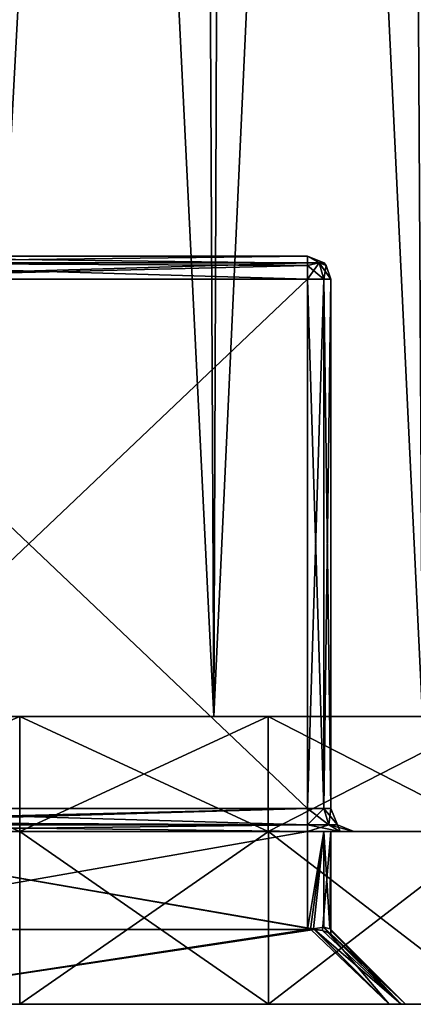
# Model space of a CAD drawing. Header units: millimetres. Extents: x -36.5 to 36.5, y -8.8 to 41.6.
# Tile 312 of 428: x 27 to 30.5, y -8.8 to -0.2. Entities that reach past the tile are written whole.
import ezdxf

# ---------------------------------------------------------------- set-up
doc = ezdxf.new("R2010")
doc.units = ezdxf.units.MM
doc.header["$LTSCALE"] = 65.185185
for name, color, linetype in [('2075', 7, 'CONTINUOUS'), ('2076', 7, 'CONTINUOUS'), ('2078', 7, 'CONTINUOUS'), ('2081', 7, 'CONTINUOUS'), ('2206', 7, 'CONTINUOUS'), ('2207', 7, 'CONTINUOUS'), ('2208', 7, 'CONTINUOUS'), ('2237', 7, 'CONTINUOUS'), ('2238', 7, 'CONTINUOUS'), ('2244', 7, 'CONTINUOUS'), ('2245', 7, 'CONTINUOUS'), ('2246', 7, 'CONTINUOUS'), ('2247', 7, 'CONTINUOUS'), ('2248', 7, 'CONTINUOUS'), ('2251', 7, 'CONTINUOUS'), ('2252', 7, 'CONTINUOUS'), ('2253', 7, 'CONTINUOUS'), ('2254', 7, 'CONTINUOUS'), ('2255', 7, 'CONTINUOUS'), ('2272', 7, 'CONTINUOUS'), ('2273', 7, 'CONTINUOUS'), ('2298', 7, 'CONTINUOUS'), ('2395', 7, 'CONTINUOUS'), ('2396', 7, 'CONTINUOUS'), ('2397', 7, 'CONTINUOUS'), ('2405', 7, 'CONTINUOUS'), ('2406', 7, 'CONTINUOUS'), ('2407', 7, 'CONTINUOUS'), ('2432', 7, 'CONTINUOUS'), ('2433', 7, 'CONTINUOUS'), ('2434', 7, 'CONTINUOUS'), ('555', 7, 'CONTINUOUS')]:
    doc.layers.add(name, color=color, linetype=linetype)

msp = doc.modelspace()

# ---------------------------------------------------------------- linework, layer by layer
at = {"layer": '2075', "color": 7, "linetype": 'Continuous'}
for points in [[(24.7235, -6.3, -15.9576), (26.7007, -6.3, -13.5433), (27.0468, -6.3, -15.0455), (24.7235, -6.3, -15.9576)], [(27.0468, -6.3, 15.0455), (26.7007, -6.3, 13.5433), (24.7235, -6.3, 15.9576), (27.0468, -6.3, 15.0455)], [(26.7007, -6.3, -13.5433), (28.7343, -6.3, -12.2971), (27.0468, -6.3, -15.0455), (26.7007, -6.3, -13.5433)], [(28.7343, -6.3, 12.2971), (26.7007, -6.3, 13.5433), (27.0468, -6.3, 15.0455), (28.7343, -6.3, 12.2971)], [(27.0468, -6.3, -15.0455), (28.7343, -6.3, -12.2971), (29.2079, -6.3, -13.7976), (27.0468, -6.3, -15.0455)], [(29.2079, -6.3, 13.7976), (28.7343, -6.3, 12.2971), (27.0468, -6.3, 15.0455), (29.2079, -6.3, 13.7976)], [(28.7343, -6.3, -12.2971), (30.548, -6.3, -10.748), (29.2079, -6.3, -13.7976), (28.7343, -6.3, -12.2971)], [(30.548, -6.3, 10.748), (28.7343, -6.3, 12.2971), (29.2079, -6.3, 13.7976), (30.548, -6.3, 10.748)], [(29.2079, -6.3, -13.7976), (30.548, -6.3, -10.748), (31.1588, -6.3, -12.2417), (29.2079, -6.3, -13.7976)], [(31.1588, -6.3, 12.2417), (30.548, -6.3, 10.748), (29.2079, -6.3, 13.7976), (31.1588, -6.3, 12.2417)]]:
    msp.add_3dface(points, dxfattribs=at)
at = {"layer": '2076', "color": 7, "linetype": 'Continuous'}
for points in [[(29.55, -7.3, -1.825), (24.7235, -7.3, 15.9576), (24.7, -7.3, 1.02), (29.55, -7.3, -1.825)], [(27.0468, -7.3, -15.0455), (29.2079, -7.3, -13.7976), (24.7, -7.3, -4.525), (27.0468, -7.3, -15.0455)], [(24.7, -7.3, -4.525), (29.2079, -7.3, -13.7976), (29.55, -7.3, -4.525), (24.7, -7.3, -4.525)], [(24.7235, -7.3, -15.9576), (27.0468, -7.3, -15.0455), (24.7, -7.3, -4.525), (24.7235, -7.3, -15.9576)], [(24.7, -7.3, -1.825), (29.55, -7.3, -1.825), (24.7, -7.3, 1.02), (24.7, -7.3, -1.825)], [(27.0468, -7.3, 15.0455), (24.7235, -7.3, 15.9576), (29.55, -7.3, -1.825), (27.0468, -7.3, 15.0455)], [(29.2079, -7.3, 13.7976), (27.0468, -7.3, 15.0455), (29.55, -7.3, -1.825), (29.2079, -7.3, 13.7976)], [(31.1588, -7.3, 12.2417), (29.2079, -7.3, 13.7976), (31.1588, -7.3, -12.2417), (31.1588, -7.3, 12.2417)], [(31.1588, -7.3, -12.2417), (29.2079, -7.3, 13.7976), (29.95, -7.3, -2.225), (31.1588, -7.3, -12.2417)], [(29.95, -7.3, -2.225), (29.2079, -7.3, 13.7976), (29.8329, -7.3, -1.9422), (29.95, -7.3, -2.225)], [(29.8329, -7.3, -1.9422), (29.2079, -7.3, 13.7976), (29.55, -7.3, -1.825), (29.8329, -7.3, -1.9422)], [(29.2079, -7.3, -13.7976), (31.1588, -7.3, -12.2417), (29.55, -7.3, -4.525), (29.2079, -7.3, -13.7976)], [(29.55, -7.3, -4.525), (31.1588, -7.3, -12.2417), (29.8328, -7.3, -4.4079), (29.55, -7.3, -4.525)], [(29.8328, -7.3, -4.4079), (31.1588, -7.3, -12.2417), (29.95, -7.3, -4.125), (29.8328, -7.3, -4.4079)], [(29.95, -7.3, -4.125), (31.1588, -7.3, -12.2417), (29.95, -7.3, -2.225), (29.95, -7.3, -4.125)]]:
    msp.add_3dface(points, dxfattribs=at)
at = {"layer": '2078', "color": 7, "linetype": 'Continuous'}
for points in [[(24.7235, -6.3, -15.9576), (27.0468, -6.3, -15.0455), (24.7235, -7.3, -15.9576), (24.7235, -6.3, -15.9576)], [(27.0468, -6.3, -15.0455), (27.0468, -7.3, -15.0455), (24.7235, -7.3, -15.9576), (27.0468, -6.3, -15.0455)], [(27.0468, -6.3, 15.0455), (24.7235, -6.3, 15.9576), (27.0468, -7.3, 15.0455), (27.0468, -6.3, 15.0455)], [(24.7235, -6.3, 15.9576), (24.7235, -7.3, 15.9576), (27.0468, -7.3, 15.0455), (24.7235, -6.3, 15.9576)], [(27.0468, -6.3, -15.0455), (29.2079, -6.3, -13.7976), (27.0468, -7.3, -15.0455), (27.0468, -6.3, -15.0455)], [(29.2079, -6.3, -13.7976), (29.2079, -7.3, -13.7976), (27.0468, -7.3, -15.0455), (29.2079, -6.3, -13.7976)], [(29.2079, -6.3, 13.7976), (27.0468, -6.3, 15.0455), (29.2079, -7.3, 13.7976), (29.2079, -6.3, 13.7976)], [(27.0468, -6.3, 15.0455), (27.0468, -7.3, 15.0455), (29.2079, -7.3, 13.7976), (27.0468, -6.3, 15.0455)], [(29.2079, -6.3, -13.7976), (31.1588, -6.3, -12.2417), (29.2079, -7.3, -13.7976), (29.2079, -6.3, -13.7976)], [(31.1588, -6.3, -12.2417), (31.1588, -7.3, -12.2417), (29.2079, -7.3, -13.7976), (31.1588, -6.3, -12.2417)], [(31.1588, -6.3, 12.2417), (29.2079, -6.3, 13.7976), (31.1588, -7.3, 12.2417), (31.1588, -6.3, 12.2417)], [(29.2079, -6.3, 13.7976), (29.2079, -7.3, 13.7976), (31.1588, -7.3, 12.2417), (29.2079, -6.3, 13.7976)]]:
    msp.add_3dface(points, dxfattribs=at)
at = {"layer": '2081', "color": 7, "linetype": 'Continuous'}
for points in [[(29.55, -2.3, -2.225), (24.7, -2.3, -2.225), (29.55, -2.3, -4.125), (29.55, -2.3, -2.225)], [(29.55, -2.3, -4.125), (24.7, -2.3, -2.225), (24.7, -2.3, -4.125), (29.55, -2.3, -4.125)]]:
    msp.add_3dface(points, dxfattribs=at)
at = {"layer": '2206', "color": 7, "linetype": 'Continuous'}
for points in [[(24.7, -7.1, -4.325), (29.55, -7.1, -4.325), (24.7, -2.5, -4.325), (24.7, -7.1, -4.325)], [(24.7, -2.5, -4.325), (29.55, -7.1, -4.325), (29.55, -2.5, -4.325), (24.7, -2.5, -4.325)]]:
    msp.add_3dface(points, dxfattribs=at)
at = {"layer": '2207', "color": 7, "linetype": 'Continuous'}
for points in [[(29.75, -7.1, -4.125), (29.75, -7.1, -2.225), (29.75, -2.5, -2.225), (29.75, -7.1, -4.125)], [(29.75, -2.5, -4.125), (29.75, -7.1, -4.125), (29.75, -2.5, -2.225), (29.75, -2.5, -4.125)]]:
    msp.add_3dface(points, dxfattribs=at)
at = {"layer": '2208', "color": 7, "linetype": 'Continuous'}
for points in [[(29.55, -7.1, -2.025), (24.7, -7.1, -2.025), (29.55, -2.5, -2.025), (29.55, -7.1, -2.025)], [(29.55, -2.5, -2.025), (24.7, -7.1, -2.025), (24.7, -2.5, -2.025), (29.55, -2.5, -2.025)]]:
    msp.add_3dface(points, dxfattribs=at)
at = {"layer": '2237', "color": 7, "linetype": 'Continuous'}
for points in [[(29.55, -2.5, -4.325), (29.55, -7.1, -4.325), (29.6914, -7.1, -4.2664), (29.55, -2.5, -4.325)], [(29.55, -2.5, -4.325), (29.6914, -7.1, -4.2664), (29.6914, -2.5, -4.2664), (29.55, -2.5, -4.325)], [(29.75, -7.1, -4.125), (29.75, -2.5, -4.125), (29.6914, -2.5, -4.2664), (29.75, -7.1, -4.125)], [(29.6914, -7.1, -4.2664), (29.75, -7.1, -4.125), (29.6914, -2.5, -4.2664), (29.6914, -7.1, -4.2664)]]:
    msp.add_3dface(points, dxfattribs=at)
at = {"layer": '2238', "color": 7, "linetype": 'Continuous'}
for points in [[(29.55, -7.1, -2.025), (29.55, -2.5, -2.025), (29.6914, -2.5, -2.0836), (29.55, -7.1, -2.025)], [(29.6914, -7.1, -2.0836), (29.55, -7.1, -2.025), (29.6914, -2.5, -2.0836), (29.6914, -7.1, -2.0836)], [(29.75, -2.5, -2.225), (29.75, -7.1, -2.225), (29.6914, -7.1, -2.0836), (29.75, -2.5, -2.225)], [(29.75, -2.5, -2.225), (29.6914, -7.1, -2.0836), (29.6914, -2.5, -2.0836), (29.75, -2.5, -2.225)]]:
    msp.add_3dface(points, dxfattribs=at)
at = {"layer": '2244', "color": 7, "linetype": 'Continuous'}
for points in [[(29.55, -2.3, -4.125), (24.7, -2.3, -4.125), (24.7, -2.3586, -4.2664), (29.55, -2.3, -4.125)], [(29.55, -2.3591, -4.267), (29.55, -2.3, -4.125), (24.7, -2.3586, -4.2664), (29.55, -2.3591, -4.267)], [(24.7, -2.5, -4.325), (29.55, -2.3591, -4.267), (24.7, -2.3586, -4.2664), (24.7, -2.5, -4.325)], [(24.7, -2.5, -4.325), (29.55, -2.3825, -4.2868), (29.55, -2.3591, -4.267), (24.7, -2.5, -4.325)], [(24.7, -2.5, -4.325), (29.55, -2.5, -4.325), (29.55, -2.3825, -4.2868), (24.7, -2.5, -4.325)]]:
    msp.add_3dface(points, dxfattribs=at)
at = {"layer": '2245', "color": 7, "linetype": 'Continuous'}
for points in [[(29.6932, -2.3603, -4.125), (29.55, -2.3, -4.125), (29.6502, -2.3586, -4.2248), (29.6932, -2.3603, -4.125)], [(29.6502, -2.3586, -4.2248), (29.55, -2.3, -4.125), (29.55, -2.3591, -4.267), (29.6502, -2.3586, -4.2248)], [(29.55, -2.3825, -4.2868), (29.6502, -2.3586, -4.2248), (29.55, -2.3591, -4.267), (29.55, -2.3825, -4.2868)], [(29.55, -2.3825, -4.2868), (29.6914, -2.5, -4.2664), (29.6502, -2.3586, -4.2248), (29.55, -2.3825, -4.2868)], [(29.55, -2.5, -4.325), (29.6914, -2.5, -4.2664), (29.55, -2.3825, -4.2868), (29.55, -2.5, -4.325)], [(29.712, -2.3827, -4.125), (29.6932, -2.3603, -4.125), (29.6502, -2.3586, -4.2248), (29.712, -2.3827, -4.125)], [(29.6914, -2.5, -4.2664), (29.75, -2.5, -4.125), (29.6502, -2.3586, -4.2248), (29.6914, -2.5, -4.2664)], [(29.75, -2.5, -4.125), (29.712, -2.3827, -4.125), (29.6502, -2.3586, -4.2248), (29.75, -2.5, -4.125)]]:
    msp.add_3dface(points, dxfattribs=at)
at = {"layer": '2246', "color": 7, "linetype": 'Continuous'}
for points in [[(29.55, -2.3, -2.225), (29.55, -2.3, -4.125), (29.6932, -2.3603, -4.125), (29.55, -2.3, -2.225)], [(29.692, -2.3591, -2.225), (29.55, -2.3, -2.225), (29.6932, -2.3603, -4.125), (29.692, -2.3591, -2.225)], [(29.7118, -2.3825, -2.225), (29.692, -2.3591, -2.225), (29.6932, -2.3603, -4.125), (29.7118, -2.3825, -2.225)], [(29.712, -2.3827, -4.125), (29.7118, -2.3825, -2.225), (29.6932, -2.3603, -4.125), (29.712, -2.3827, -4.125)], [(29.75, -2.5, -4.125), (29.75, -2.5, -2.225), (29.7118, -2.3825, -2.225), (29.75, -2.5, -4.125)], [(29.75, -2.5, -4.125), (29.7118, -2.3825, -2.225), (29.712, -2.3827, -4.125), (29.75, -2.5, -4.125)]]:
    msp.add_3dface(points, dxfattribs=at)
at = {"layer": '2247', "color": 7, "linetype": 'Continuous'}
for points in [[(29.55, -2.3603, -2.0818), (29.55, -2.3, -2.225), (29.6498, -2.3586, -2.1248), (29.55, -2.3603, -2.0818)], [(29.6498, -2.3586, -2.1248), (29.55, -2.3, -2.225), (29.692, -2.3591, -2.225), (29.6498, -2.3586, -2.1248)], [(29.55, -2.3827, -2.063), (29.55, -2.3603, -2.0818), (29.6498, -2.3586, -2.1248), (29.55, -2.3827, -2.063)], [(29.6914, -2.5, -2.0836), (29.55, -2.5, -2.025), (29.6498, -2.3586, -2.1248), (29.6914, -2.5, -2.0836)], [(29.55, -2.5, -2.025), (29.55, -2.3827, -2.063), (29.6498, -2.3586, -2.1248), (29.55, -2.5, -2.025)], [(29.7118, -2.3825, -2.225), (29.6498, -2.3586, -2.1248), (29.692, -2.3591, -2.225), (29.7118, -2.3825, -2.225)], [(29.7118, -2.3825, -2.225), (29.6914, -2.5, -2.0836), (29.6498, -2.3586, -2.1248), (29.7118, -2.3825, -2.225)], [(29.75, -2.5, -2.225), (29.6914, -2.5, -2.0836), (29.7118, -2.3825, -2.225), (29.75, -2.5, -2.225)]]:
    msp.add_3dface(points, dxfattribs=at)
at = {"layer": '2248', "color": 7, "linetype": 'Continuous'}
for points in [[(24.7, -2.3, -2.225), (29.55, -2.3, -2.225), (29.55, -2.3603, -2.0818), (24.7, -2.3, -2.225)], [(24.7, -2.3586, -2.0836), (24.7, -2.3, -2.225), (29.55, -2.3603, -2.0818), (24.7, -2.3586, -2.0836)], [(29.55, -2.3827, -2.063), (24.7, -2.3586, -2.0836), (29.55, -2.3603, -2.0818), (29.55, -2.3827, -2.063)], [(29.55, -2.5, -2.025), (24.7, -2.5, -2.025), (24.7, -2.3586, -2.0836), (29.55, -2.5, -2.025)], [(29.55, -2.5, -2.025), (24.7, -2.3586, -2.0836), (29.55, -2.3827, -2.063), (29.55, -2.5, -2.025)]]:
    msp.add_3dface(points, dxfattribs=at)
at = {"layer": '2251', "color": 7, "linetype": 'Continuous'}
for points in [[(29.55, -7.1, -4.325), (24.7, -7.1, -4.325), (24.7, -7.2173, -4.363), (29.55, -7.1, -4.325)], [(29.55, -7.2414, -4.3836), (29.55, -7.1, -4.325), (24.7, -7.2397, -4.3818), (29.55, -7.2414, -4.3836)], [(24.7, -7.2397, -4.3818), (29.55, -7.1, -4.325), (24.7, -7.2173, -4.363), (24.7, -7.2397, -4.3818)], [(24.7, -7.3, -4.525), (29.55, -7.2414, -4.3836), (24.7, -7.2397, -4.3818), (24.7, -7.3, -4.525)], [(24.7, -7.3, -4.525), (29.55, -7.3, -4.525), (29.55, -7.2414, -4.3836), (24.7, -7.3, -4.525)]]:
    msp.add_3dface(points, dxfattribs=at)
at = {"layer": '2252', "color": 7, "linetype": 'Continuous'}
for points in [[(29.6914, -7.1, -4.2664), (29.55, -7.1, -4.325), (29.7328, -7.2414, -4.3078), (29.6914, -7.1, -4.2664)], [(29.55, -7.1, -4.325), (29.55, -7.2414, -4.3836), (29.7328, -7.2414, -4.3078), (29.55, -7.1, -4.325)], [(29.75, -7.1, -4.125), (29.6914, -7.1, -4.2664), (29.8086, -7.2414, -4.125), (29.75, -7.1, -4.125)], [(29.8086, -7.2414, -4.125), (29.6914, -7.1, -4.2664), (29.7328, -7.2414, -4.3078), (29.8086, -7.2414, -4.125)], [(29.55, -7.3, -4.525), (29.8328, -7.3, -4.4079), (29.55, -7.2414, -4.3836), (29.55, -7.3, -4.525)], [(29.55, -7.2414, -4.3836), (29.8328, -7.3, -4.4079), (29.7328, -7.2414, -4.3078), (29.55, -7.2414, -4.3836)], [(29.8328, -7.3, -4.4079), (29.95, -7.3, -4.125), (29.7328, -7.2414, -4.3078), (29.8328, -7.3, -4.4079)], [(29.95, -7.3, -4.125), (29.8086, -7.2414, -4.125), (29.7328, -7.2414, -4.3078), (29.95, -7.3, -4.125)]]:
    msp.add_3dface(points, dxfattribs=at)
at = {"layer": '2253', "color": 7, "linetype": 'Continuous'}
for points in [[(29.75, -7.1, -2.225), (29.75, -7.1, -4.125), (29.8086, -7.2414, -4.125), (29.75, -7.1, -2.225)], [(29.8086, -7.2414, -2.225), (29.75, -7.1, -2.225), (29.8086, -7.2414, -4.125), (29.8086, -7.2414, -2.225)], [(29.95, -7.3, -4.125), (29.95, -7.3, -2.225), (29.8086, -7.2414, -2.225), (29.95, -7.3, -4.125)], [(29.95, -7.3, -4.125), (29.8086, -7.2414, -2.225), (29.8086, -7.2414, -4.125), (29.95, -7.3, -4.125)]]:
    msp.add_3dface(points, dxfattribs=at)
at = {"layer": '2254', "color": 7, "linetype": 'Continuous'}
for points in [[(29.55, -7.1, -2.025), (29.6914, -7.1, -2.0836), (29.55, -7.2414, -1.9664), (29.55, -7.1, -2.025)], [(29.55, -7.2414, -1.9664), (29.6914, -7.1, -2.0836), (29.7328, -7.2414, -2.0422), (29.55, -7.2414, -1.9664)], [(29.6914, -7.1, -2.0836), (29.75, -7.1, -2.225), (29.7328, -7.2414, -2.0422), (29.6914, -7.1, -2.0836)], [(29.75, -7.1, -2.225), (29.8086, -7.2414, -2.225), (29.7328, -7.2414, -2.0422), (29.75, -7.1, -2.225)], [(29.8329, -7.3, -1.9422), (29.55, -7.3, -1.825), (29.7328, -7.2414, -2.0422), (29.8329, -7.3, -1.9422)], [(29.55, -7.3, -1.825), (29.55, -7.2414, -1.9664), (29.7328, -7.2414, -2.0422), (29.55, -7.3, -1.825)], [(29.8086, -7.2414, -2.225), (29.8329, -7.3, -1.9422), (29.7328, -7.2414, -2.0422), (29.8086, -7.2414, -2.225)], [(29.95, -7.3, -2.225), (29.8329, -7.3, -1.9422), (29.8086, -7.2414, -2.225), (29.95, -7.3, -2.225)]]:
    msp.add_3dface(points, dxfattribs=at)
at = {"layer": '2255', "color": 7, "linetype": 'Continuous'}
for points in [[(24.7, -7.1, -2.025), (29.55, -7.1, -2.025), (29.55, -7.2414, -1.9664), (24.7, -7.1, -2.025)], [(24.7, -7.2175, -1.9868), (24.7, -7.1, -2.025), (29.55, -7.2414, -1.9664), (24.7, -7.2175, -1.9868)], [(24.7, -7.2409, -1.967), (24.7, -7.2175, -1.9868), (29.55, -7.2414, -1.9664), (24.7, -7.2409, -1.967)], [(29.55, -7.3, -1.825), (24.7, -7.3, -1.825), (24.7, -7.2409, -1.967), (29.55, -7.3, -1.825)], [(29.55, -7.3, -1.825), (24.7, -7.2409, -1.967), (29.55, -7.2414, -1.9664), (29.55, -7.3, -1.825)]]:
    msp.add_3dface(points, dxfattribs=at)
at = {"layer": '2272', "color": 7, "linetype": 'Continuous'}
for points in [[(29.75, -7.3, -4.325), (24.7231, -7.3, -15.9578), (24.7, -7.3, -4.325), (29.75, -7.3, -4.325)], [(27.0467, -7.3, 15.0457), (29.2082, -7.3, 13.7975), (24.7, -7.3, -2.025), (27.0467, -7.3, 15.0457)], [(24.7, -7.3, -2.025), (29.2082, -7.3, 13.7975), (29.55, -7.3, -2.025), (24.7, -7.3, -2.025)], [(27.0467, -7.3, -15.0457), (24.7231, -7.3, -15.9578), (29.75, -7.3, -4.325), (27.0467, -7.3, -15.0457)], [(29.2082, -7.3, -13.7975), (27.0467, -7.3, -15.0457), (29.75, -7.3, -4.325), (29.2082, -7.3, -13.7975)], [(31.1596, -7.3, -12.2412), (29.2082, -7.3, -13.7975), (31.1596, -7.3, 12.2412), (31.1596, -7.3, -12.2412)], [(31.1596, -7.3, 12.2412), (29.2082, -7.3, -13.7975), (29.75, -7.3, -4.325), (31.1596, -7.3, 12.2412)], [(29.2082, -7.3, 13.7975), (31.1596, -7.3, 12.2412), (29.55, -7.3, -2.025), (29.2082, -7.3, 13.7975)], [(29.55, -7.3, -2.025), (31.1596, -7.3, 12.2412), (29.6914, -7.3, -2.0836), (29.55, -7.3, -2.025)], [(29.6914, -7.3, -2.0836), (31.1596, -7.3, 12.2412), (29.75, -7.3, -2.225), (29.6914, -7.3, -2.0836)], [(29.75, -7.3, -2.225), (31.1596, -7.3, 12.2412), (29.75, -7.3, -4.325), (29.75, -7.3, -2.225)]]:
    msp.add_3dface(points, dxfattribs=at)
at = {"layer": '2273', "color": 7, "linetype": 'Continuous'}
for points in [[(30.2586, -8.8, -1.375), (27.0467, -8.8, 15.0457), (25.2914, -8.8, -1.375), (30.2586, -8.8, -1.375)], [(27.0467, -8.8, -15.0457), (29.2082, -8.8, -13.7975), (25.2914, -8.8, -4.975), (27.0467, -8.8, -15.0457)], [(25.2914, -8.8, -4.975), (29.2082, -8.8, -13.7975), (30.2586, -8.8, -4.975), (25.2914, -8.8, -4.975)], [(29.2082, -8.8, 13.7975), (27.0467, -8.8, 15.0457), (30.2586, -8.8, -1.375), (29.2082, -8.8, 13.7975)], [(31.1596, -8.8, 12.2412), (29.2082, -8.8, 13.7975), (30.4, -8.8, -1.5164), (31.1596, -8.8, 12.2412)], [(30.4, -8.8, -1.5164), (29.2082, -8.8, 13.7975), (30.3623, -8.8, -1.4131), (30.4, -8.8, -1.5164)], [(30.3623, -8.8, -1.4131), (29.2082, -8.8, 13.7975), (30.2586, -8.8, -1.375), (30.3623, -8.8, -1.4131)], [(29.2082, -8.8, -13.7975), (31.1596, -8.8, -12.2412), (30.2586, -8.8, -4.975), (29.2082, -8.8, -13.7975)], [(30.2586, -8.8, -4.975), (31.1596, -8.8, -12.2412), (30.3619, -8.8, -4.9373), (30.2586, -8.8, -4.975)], [(30.3619, -8.8, -4.9373), (31.1596, -8.8, -12.2412), (30.4, -8.8, -4.8336), (30.3619, -8.8, -4.9373)], [(31.1596, -8.8, -12.2412), (31.1596, -8.8, 12.2412), (30.4, -8.8, -1.5164), (31.1596, -8.8, -12.2412)], [(30.4, -8.8, -4.8336), (31.1596, -8.8, -12.2412), (30.4, -8.8, -1.5164), (30.4, -8.8, -4.8336)]]:
    msp.add_3dface(points, dxfattribs=at)
at = {"layer": '2298', "color": 7, "linetype": 'Continuous'}
for points in [[(27.0467, -7.3, -15.0457), (29.2082, -7.3, -13.7975), (27.0467, -8.8, -15.0457), (27.0467, -7.3, -15.0457)], [(29.2082, -7.3, -13.7975), (29.2082, -8.8, -13.7975), (27.0467, -8.8, -15.0457), (29.2082, -7.3, -13.7975)], [(29.2082, -7.3, 13.7975), (27.0467, -7.3, 15.0457), (29.2082, -8.8, 13.7975), (29.2082, -7.3, 13.7975)], [(27.0467, -7.3, 15.0457), (27.0467, -8.8, 15.0457), (29.2082, -8.8, 13.7975), (27.0467, -7.3, 15.0457)], [(29.2082, -7.3, -13.7975), (31.1596, -7.3, -12.2412), (29.2082, -8.8, -13.7975), (29.2082, -7.3, -13.7975)], [(31.1596, -7.3, -12.2412), (31.1596, -8.8, -12.2412), (29.2082, -8.8, -13.7975), (31.1596, -7.3, -12.2412)], [(31.1596, -7.3, 12.2412), (29.2082, -7.3, 13.7975), (31.1596, -8.8, 12.2412), (31.1596, -7.3, 12.2412)], [(29.2082, -7.3, 13.7975), (29.2082, -8.8, 13.7975), (31.1596, -8.8, 12.2412), (29.2082, -7.3, 13.7975)]]:
    msp.add_3dface(points, dxfattribs=at)
at = {"layer": '2395', "color": 7, "linetype": 'Continuous'}
for points in [[(24.7, -7.3, -2.025), (29.55, -7.3, -2.025), (24.7, -8.15, -2.025), (24.7, -7.3, -2.025)], [(24.7, -8.15, -2.025), (29.55, -7.3, -2.025), (29.55, -8.15, -2.025), (24.7, -8.15, -2.025)]]:
    msp.add_3dface(points, dxfattribs=at)
at = {"layer": '2396', "color": 7, "linetype": 'Continuous'}
for points in [[(29.75, -7.3, -2.225), (29.75, -7.3, -4.325), (29.75, -8.15, -2.225), (29.75, -7.3, -2.225)], [(29.75, -8.15, -2.225), (29.75, -7.3, -4.325), (29.75, -8.15, -4.1836), (29.75, -8.15, -2.225)], [(29.75, -8.15, -4.1836), (29.75, -7.3, -4.325), (29.75, -8.1602, -4.2538), (29.75, -8.15, -4.1836)], [(29.75, -8.1602, -4.2538), (29.75, -7.3, -4.325), (29.75, -8.1879, -4.325), (29.75, -8.1602, -4.2538)]]:
    msp.add_3dface(points, dxfattribs=at)
at = {"layer": '2397', "color": 7, "linetype": 'Continuous'}
for points in [[(29.75, -7.3, -4.325), (24.7, -7.3, -4.325), (29.6788, -8.1602, -4.325), (29.75, -7.3, -4.325)], [(24.7, -7.3, -4.325), (24.7, -8.15, -4.325), (29.6086, -8.15, -4.325), (24.7, -7.3, -4.325)], [(29.6788, -8.1602, -4.325), (24.7, -7.3, -4.325), (29.6086, -8.15, -4.325), (29.6788, -8.1602, -4.325)], [(29.75, -8.1879, -4.325), (29.75, -7.3, -4.325), (29.6788, -8.1602, -4.325), (29.75, -8.1879, -4.325)]]:
    msp.add_3dface(points, dxfattribs=at)
at = {"layer": '2405', "color": 7, "linetype": 'Continuous'}
for points in [[(25.2914, -8.8, -1.375), (24.7, -8.15, -2.025), (29.55, -8.15, -2.025), (25.2914, -8.8, -1.375)], [(30.2586, -8.8, -1.375), (25.2914, -8.8, -1.375), (29.5759, -8.1483, -2.0267), (30.2586, -8.8, -1.375)], [(25.2914, -8.8, -1.375), (29.55, -8.15, -2.025), (29.5759, -8.1483, -2.0267), (25.2914, -8.8, -1.375)], [(29.6018, -8.1432, -2.0318), (30.2586, -8.8, -1.375), (29.5759, -8.1483, -2.0267), (29.6018, -8.1432, -2.0318)]]:
    msp.add_3dface(points, dxfattribs=at)
at = {"layer": '2406', "color": 7, "linetype": 'Continuous'}
for points in [[(29.7483, -8.1483, -2.1991), (30.4, -8.8, -1.5164), (29.7432, -8.1432, -2.1732), (29.7483, -8.1483, -2.1991)], [(29.75, -8.15, -2.225), (30.4, -8.8, -1.5164), (29.7483, -8.1483, -2.1991), (29.75, -8.15, -2.225)], [(30.4, -8.8, -4.8336), (30.4, -8.8, -1.5164), (29.75, -8.15, -4.1836), (30.4, -8.8, -4.8336)], [(30.4, -8.8, -1.5164), (29.75, -8.15, -2.225), (29.75, -8.15, -4.1836), (30.4, -8.8, -1.5164)]]:
    msp.add_3dface(points, dxfattribs=at)
at = {"layer": '2407', "color": 7, "linetype": 'Continuous'}
for points in [[(24.7, -8.15, -4.325), (25.2914, -8.8, -4.975), (29.6086, -8.15, -4.325), (24.7, -8.15, -4.325)], [(25.2914, -8.8, -4.975), (30.2586, -8.8, -4.975), (29.6086, -8.15, -4.325), (25.2914, -8.8, -4.975)]]:
    msp.add_3dface(points, dxfattribs=at)
at = {"layer": '2432', "color": 7, "linetype": 'Continuous'}
for points in [[(30.2586, -8.8, -4.975), (30.3619, -8.8, -4.9373), (29.6086, -8.15, -4.325), (30.2586, -8.8, -4.975)], [(30.3619, -8.8, -4.9373), (29.6788, -8.1602, -4.325), (29.6086, -8.15, -4.325), (30.3619, -8.8, -4.9373)], [(30.3619, -8.8, -4.9373), (29.75, -8.1879, -4.325), (29.6788, -8.1602, -4.325), (30.3619, -8.8, -4.9373)], [(30.4, -8.8, -4.8336), (29.75, -8.15, -4.1836), (29.75, -8.1602, -4.2538), (30.4, -8.8, -4.8336)], [(30.4, -8.8, -4.8336), (29.75, -8.1602, -4.2538), (29.75, -8.1879, -4.325), (30.4, -8.8, -4.8336)], [(30.3619, -8.8, -4.9373), (30.4, -8.8, -4.8336), (29.75, -8.1879, -4.325), (30.3619, -8.8, -4.9373)]]:
    msp.add_3dface(points, dxfattribs=at)
at = {"layer": '2433', "color": 7, "linetype": 'Continuous'}
for points in [[(29.55, -7.3, -2.025), (29.6914, -7.3, -2.0836), (29.55, -8.15, -2.025), (29.55, -7.3, -2.025)], [(29.55, -8.15, -2.025), (29.6914, -7.3, -2.0836), (29.5759, -8.1483, -2.0267), (29.55, -8.15, -2.025)], [(29.6914, -7.3, -2.0836), (29.6018, -8.1432, -2.0318), (29.5759, -8.1483, -2.0267), (29.6914, -7.3, -2.0836)], [(29.6018, -8.1432, -2.0318), (29.6914, -7.3, -2.0836), (29.691, -8.1293, -2.0832), (29.6018, -8.1432, -2.0318)], [(29.6914, -7.3, -2.0836), (29.7432, -8.1432, -2.1732), (29.691, -8.1293, -2.0832), (29.6914, -7.3, -2.0836)], [(29.6914, -7.3, -2.0836), (29.75, -7.3, -2.225), (29.7432, -8.1432, -2.1732), (29.6914, -7.3, -2.0836)], [(29.75, -7.3, -2.225), (29.7483, -8.1483, -2.1991), (29.7432, -8.1432, -2.1732), (29.75, -7.3, -2.225)], [(29.75, -7.3, -2.225), (29.75, -8.15, -2.225), (29.7483, -8.1483, -2.1991), (29.75, -7.3, -2.225)]]:
    msp.add_3dface(points, dxfattribs=at)
at = {"layer": '2434', "color": 7, "linetype": 'Continuous'}
for points in [[(30.2586, -8.8, -1.375), (29.6018, -8.1432, -2.0318), (29.691, -8.1293, -2.0832), (30.2586, -8.8, -1.375)], [(30.3623, -8.8, -1.4131), (30.2586, -8.8, -1.375), (29.691, -8.1293, -2.0832), (30.3623, -8.8, -1.4131)], [(29.7432, -8.1432, -2.1732), (30.3623, -8.8, -1.4131), (29.691, -8.1293, -2.0832), (29.7432, -8.1432, -2.1732)], [(30.4, -8.8, -1.5164), (30.3623, -8.8, -1.4131), (29.7432, -8.1432, -2.1732), (30.4, -8.8, -1.5164)]]:
    msp.add_3dface(points, dxfattribs=at)
at = {"layer": '555', "color": 7, "linetype": 'Continuous'}
for points in [[(26.5789, 28.6, -13.6046), (28.5649, 28.6, -12.4184), (26.7007, -6.3, -13.5433), (26.5789, 28.6, -13.6046)], [(28.7343, -6.3, 12.2971), (27.0097, 28.6, 13.3813), (26.7007, -6.3, 13.5433), (28.7343, -6.3, 12.2971)], [(26.7007, -6.3, -13.5433), (28.5649, 28.6, -12.4184), (28.7343, -6.3, -12.2971), (26.7007, -6.3, -13.5433)], [(28.868, 28.6, 12.1988), (27.0097, 28.6, 13.3813), (28.7343, -6.3, 12.2971), (28.868, 28.6, 12.1988)], [(28.5649, 28.6, -12.4184), (30.3471, 28.6, -10.9453), (28.7343, -6.3, -12.2971), (28.5649, 28.6, -12.4184)], [(30.548, -6.3, 10.748), (28.868, 28.6, 12.1988), (28.7343, -6.3, 12.2971), (30.548, -6.3, 10.748)], [(28.7343, -6.3, -12.2971), (30.3471, 28.6, -10.9453), (30.548, -6.3, -10.748), (28.7343, -6.3, -12.2971)], [(30.5367, 28.6, 10.7593), (28.868, 28.6, 12.1988), (30.548, -6.3, 10.748), (30.5367, 28.6, 10.7593)], [(30.3471, 28.6, -10.9453), (31.8862, 28.6, -9.2175), (30.548, -6.3, -10.748), (30.3471, 28.6, -10.9453)]]:
    msp.add_3dface(points, dxfattribs=at)

doc.saveas('drawing.dxf')
